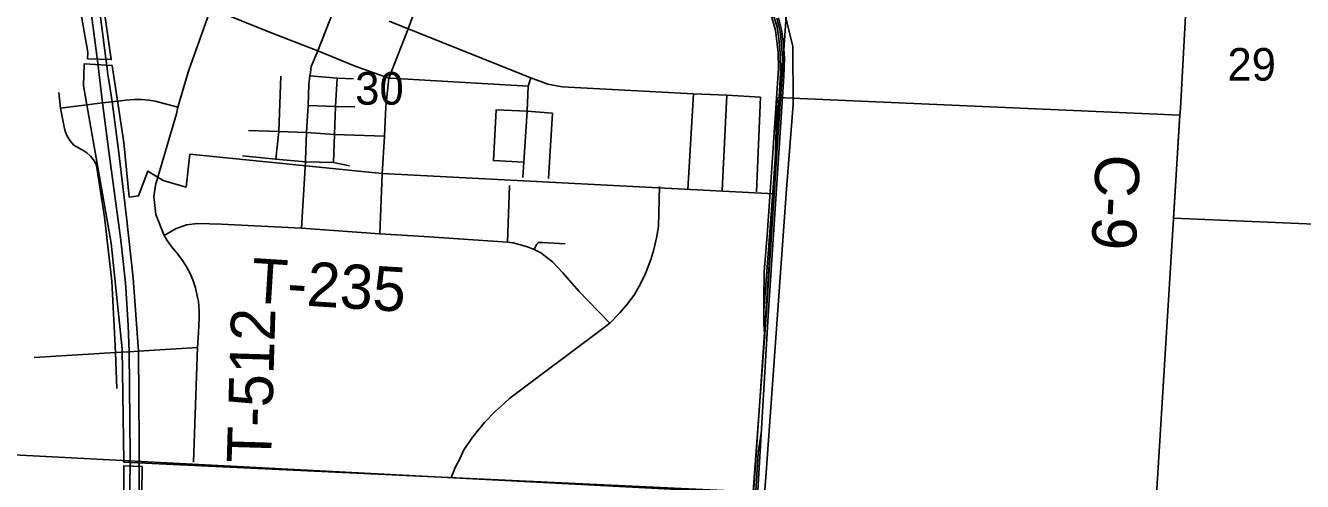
# Model space of a CAD drawing. Extents: x 0 to 42.5, y 0 to 22.
# Drawn here: x 2.441 to 3.26, y 19.515 to 19.808 of the extents above; entities that cross this region are included whole.
import ezdxf

# ---------------------------------------------------------------- set-up
doc = ezdxf.new("R2010")
doc.units = 0
for name, color, linetype in [('Default', 7, 'Continuous'), ('GM_X_City_Street', 7, 'Continuous'), ('GM_X_County_Road', 7, 'Continuous'), ('GM_X_County_Road_Text', 7, 'Continuous'), ('GM_X_Rail_Line', 7, 'Continuous'), ('GM_X_Section', 7, 'Continuous'), ('GM_X_Section_Text', 7, 'Continuous'), ('GM_X_Township_Road', 7, 'Continuous'), ('GM_X_Township_Road_Text', 7, 'Continuous'), ('GM_X_US_Route', 7, 'Continuous')]:
    doc.layers.add(name, color=color, linetype=linetype)

msp = doc.modelspace()

# ---------------------------------------------------------------- linework, layer by layer
at = {"layer": 'Default'}
for points in [[(2.62824, 20.5324), (2.61795, 20.38924), (2.61459, 20.35269), (2.59324, 20.29641), (2.58058, 20.29596), (2.5808, 20.29284), (2.55409, 20.28385), (2.49643, 20.06079), (2.48148, 20.01708), (2.4779, 19.99463), (2.47674, 19.97464), (2.47365, 19.97047), (2.48265, 19.88106), (2.48572, 19.85498), (2.4955, 19.78591), (2.48027, 19.78644), (2.48045, 19.79071), (2.47477, 19.82321), (2.45491, 19.83113), (2.4401, 19.83517)], [(2.90214, 19.50875), (2.50356, 19.52757), (2.50249, 19.60027), (2.49548, 19.6681), (2.47782, 19.76907), (2.47817, 19.78318), (2.49608, 19.78207), (2.50356, 19.73268), (2.50709, 19.69761), (2.51307, 19.69833), (2.51895, 19.71418), (2.52891, 19.70837), (2.54359, 19.70403), (2.54602, 19.72513), (2.6693, 19.71268), (2.92078, 19.69972), (2.92266, 19.7616), (3.18108, 19.75013), (3.17698, 19.68401), (3.30774, 19.67848)], [(2.50341, 19.34075), (2.50358, 19.5252), (2.51542, 19.52474), (2.51301, 19.34066)]]:
    msp.add_lwpolyline(points, dxfattribs=at)
at = {"layer": 'GM_X_City_Street'}
for p, q in [((2.8655, 19.7025), (2.86918, 19.76398)), ((2.88748, 19.70184), (2.89038, 19.76293)), ((2.9096, 19.70105), (2.91197, 19.76174))]:
    msp.add_line(p, q, dxfattribs=at)
for points in [[(2.66941, 19.71242), (2.67075, 19.73668), (2.67165, 19.7558), (2.6737, 19.77389), (2.68595, 19.80563), (2.69885, 19.84064), (2.70415, 19.85392), (2.70704, 19.86117), (2.73245, 19.9249), (2.74078, 19.94577), (2.74791, 19.96367), (2.75666, 19.98562), (2.76616, 20.00945), (2.77667, 20.03581), (2.78265, 20.05079), (2.78428, 20.05487), (2.7983, 20.08982), (2.81171, 20.12327), (2.82637, 20.15983), (2.84181, 20.19831)], [(2.55935, 19.81862), (2.59876, 19.80289), (2.62815, 19.79147), (2.65086, 19.78211), (2.65133, 19.78194)], [(2.6738, 19.81054), (2.68595, 19.80563), (2.76474, 19.77412)], [(2.65133, 19.78194), (2.6737, 19.77389), (2.67469, 19.77384)], [(2.60113, 19.72207), (2.60313, 19.73963), (2.60426, 19.77519)], [(2.62302, 19.77543), (2.64047, 19.77402), (2.65086, 19.77351)], [(2.63803, 19.71987), (2.6388, 19.73784), (2.63931, 19.7558), (2.64047, 19.77402)], [(2.67469, 19.77384), (2.76307, 19.76872), (2.76474, 19.77412), (2.77558, 19.77017), (2.78479, 19.76846), (2.86918, 19.76398), (2.89038, 19.76293), (2.91197, 19.76174)], [(2.7595, 19.71019), (2.76017, 19.72014), (2.76241, 19.75279), (2.76307, 19.76872)], [(2.48616, 19.71781), (2.48475, 19.72068), (2.48228, 19.72397), (2.47992, 19.72613), (2.47725, 19.72767), (2.47601, 19.72839), (2.4716, 19.73096), (2.46923, 19.73363), (2.46718, 19.73682), (2.46605, 19.7399), (2.46533, 19.74277), (2.46306, 19.75463), (2.46197, 19.76475)], [(2.46306, 19.75463), (2.48991, 19.75807), (2.4961, 19.75882), (2.50498, 19.75989), (2.51029, 19.76026), (2.51501, 19.76025), (2.51972, 19.75988), (2.52369, 19.75926), (2.53829, 19.75538)], [(2.62184, 19.75639), (2.63931, 19.7558), (2.65176, 19.75554)], [(2.76017, 19.72014), (2.74069, 19.72106), (2.74253, 19.75371), (2.76241, 19.75279)], [(2.7761, 19.70961), (2.7786, 19.75148), (2.76241, 19.75279)], [(2.58362, 19.7404), (2.60313, 19.73963), (2.62084, 19.73912), (2.6388, 19.73784), (2.67075, 19.73668)], [(2.57977, 19.72408), (2.60113, 19.72207), (2.6201, 19.72029), (2.63803, 19.71987), (2.64844, 19.71763)], [(2.49921, 19.57491), (2.4982, 19.59781), (2.49584, 19.64362), (2.49113, 19.68471), (2.48616, 19.71781)], [(2.44604, 19.5947), (2.4982, 19.59781), (2.50701, 19.59841)]]:
    msp.add_lwpolyline(points, dxfattribs=at)
at = {"layer": 'GM_X_County_Road'}
for p, q in [((3.18097, 19.74711), (3.17729, 19.68705)), ((3.18116, 19.75011), (3.18097, 19.74711))]:
    msp.add_line(p, q, dxfattribs=at)
for points in [[(2.54485, 19.77772), (2.54527, 19.77918), (2.55935, 19.81862), (2.56315, 19.83049), (2.56924, 19.84953), (2.58386, 19.88659), (2.59718, 19.92035), (2.60469, 19.93941), (2.61336, 19.96139), (2.61599, 19.96805), (2.63252, 20.01248), (2.65111, 20.05768), (2.66875, 20.10184), (2.68209, 20.13566), (2.69704, 20.17433), (2.71053, 20.20823), (2.72563, 20.24413)], [(3.19025, 19.94937), (3.18803, 19.86501), (3.18501, 19.81779), (3.18144, 19.75462), (3.18116, 19.75011)], [(2.52422, 19.70625), (2.5243, 19.70674), (2.5373, 19.75101), (2.53829, 19.75538), (2.54485, 19.77772)], [(2.55093, 19.63326), (2.54965, 19.63943), (2.54797, 19.64443), (2.54622, 19.6485), (2.54364, 19.65336), (2.54131, 19.65699), (2.53821, 19.66106), (2.53391, 19.66624), (2.53144, 19.66988), (2.52948, 19.67305), (2.52417, 19.68651), (2.52281, 19.69792), (2.52422, 19.70625)], [(3.17729, 19.68705), (3.16559, 19.49634), (3.15493, 19.33282), (3.15004, 19.25958), (3.14056, 19.15594), (3.13564, 19.0773), (3.13393, 19.04922), (3.13173, 19.03406), (3.12633, 19.01853), (3.12006, 19.00078)], [(2.50701, 19.59841), (2.51293, 19.59881), (2.55095, 19.60108), (2.55143, 19.61051), (2.5519, 19.61993), (2.55195, 19.62475), (2.55148, 19.63062), (2.55093, 19.63326)]]:
    msp.add_lwpolyline(points, dxfattribs=at)
at = {"layer": 'GM_X_Rail_Line'}
for points in [[(2.91051, 19.45619), (2.91557, 19.518), (2.92872, 19.70266), (2.93296, 19.7571), (2.93276, 19.79431), (2.92531, 19.82522), (2.9125, 19.84667), (2.89985, 19.85889), (2.88798, 19.86782), (2.85942, 19.88253), (2.81857, 19.89802), (2.6386, 19.9684), (2.61877, 19.97568)], [(2.91422, 19.62492), (2.91425, 19.63225), (2.91434, 19.64962), (2.91643, 19.67315), (2.91942, 19.71641), (2.92284, 19.76742), (2.92369, 19.78005), (2.92342, 19.79047), (2.92167, 19.80478), (2.91855, 19.81585), (2.91377, 19.82622), (2.90408, 19.83953), (2.89446, 19.85032), (2.88506, 19.85818), (2.87004, 19.8667), (2.85627, 19.87261), (2.8463, 19.87737)], [(2.91422, 19.62492), (2.91721, 19.6637), (2.92067, 19.70962), (2.92376, 19.75806), (2.92487, 19.77713), (2.92467, 19.78996), (2.92383, 19.79932), (2.92273, 19.80684), (2.91935, 19.8176), (2.91604, 19.82513)], [(2.90528, 19.47989), (2.91577, 19.6215), (2.92369, 19.74236), (2.92516, 19.7653), (2.92575, 19.77526), (2.92624, 19.78671), (2.92562, 19.79549), (2.92459, 19.80386), (2.92252, 19.81242)], [(2.90854, 19.48058), (2.91696, 19.62142), (2.92489, 19.74228), (2.92636, 19.76522), (2.92694, 19.7752), (2.92744, 19.78673), (2.92681, 19.79561), (2.92577, 19.80407), (2.92368, 19.81275)], [(2.91477, 19.60668), (2.91418, 19.61661), (2.91422, 19.62492)], [(2.90734, 19.48066), (2.9105, 19.53352), (2.91246, 19.54615)]]:
    msp.add_lwpolyline(points, dxfattribs=at)
at = {"layer": 'GM_X_Section'}
for points in [[(2.94222, 20.01405), (2.90759, 19.50738), (2.39595, 19.53408), (2.42774, 20.04057)], [(3.4546, 19.98469), (3.42438, 19.48993), (2.90759, 19.50738), (2.94222, 20.01405)], [(2.39595, 19.53408), (2.90759, 19.50738), (2.87643, 19.01565), (2.83799, 19.01773), (2.36652, 19.04519)]]:
    msp.add_lwpolyline(points, close=True, dxfattribs=at)
at = {"layer": 'GM_X_Township_Road'}
for p, q in [((2.66783, 19.6741), (2.66941, 19.71242)), ((2.74973, 19.6687), (2.75112, 19.70514)), ((2.61756, 19.6777), (2.66783, 19.6741)), ((2.54821, 19.52753), (2.55095, 19.60108))]:
    msp.add_line(p, q, dxfattribs=at)
for points in [[(2.62307, 19.77589), (2.62372, 19.7814), (2.62815, 19.79147), (2.64068, 19.82367), (2.65457, 19.85833), (2.67594, 19.91163), (2.68536, 19.93513), (2.68554, 19.93558)], [(2.62016, 19.72177), (2.62084, 19.73912), (2.62184, 19.75639), (2.62237, 19.76979), (2.62302, 19.77543), (2.62307, 19.77589)], [(2.61756, 19.6777), (2.6201, 19.72029), (2.62016, 19.72177)], [(2.81534, 19.61679), (2.82179, 19.62337), (2.82705, 19.62943), (2.83127, 19.63522), (2.83522, 19.64233), (2.83838, 19.64865), (2.8418, 19.6576), (2.84364, 19.66392), (2.84549, 19.67235), (2.84654, 19.67893), (2.84733, 19.70447)], [(2.52948, 19.67305), (2.53667, 19.67733), (2.54376, 19.67992), (2.55078, 19.68066), (2.56618, 19.68029), (2.61756, 19.6777)], [(2.66783, 19.6741), (2.69638, 19.67243), (2.74973, 19.6687), (2.75349, 19.6683), (2.76264, 19.6658), (2.76693, 19.66403), (2.77107, 19.66184), (2.77859, 19.65605), (2.7852, 19.64909), (2.79549, 19.63733), (2.80141, 19.6311), (2.81534, 19.61679)], [(2.76693, 19.66403), (2.76843, 19.66713), (2.76955, 19.6684), (2.77049, 19.66857), (2.77219, 19.66852), (2.78673, 19.66753)], [(2.71356, 19.51752), (2.7162, 19.5241), (2.71909, 19.52963), (2.72173, 19.53543), (2.72752, 19.54385), (2.73489, 19.55307), (2.742, 19.56018), (2.7478, 19.56544), (2.75122, 19.5686), (2.80915, 19.61205), (2.81534, 19.61679)]]:
    msp.add_lwpolyline(points, dxfattribs=at)
at = {"layer": 'GM_X_US_Route'}
msp.add_line((2.51348, 19.5247), (2.51348, 19.52966), dxfattribs=at)
for points in [[(2.49321, 19.77755), (2.49308, 19.77852), (2.49221, 19.7848), (2.48431, 19.84687), (2.47707, 19.89995), (2.47247, 19.93811), (2.47071, 19.95742), (2.47027, 19.97562), (2.47115, 19.99075), (2.47324, 20.00457), (2.47477, 20.01323), (2.4756, 20.01649)], [(2.50712, 19.45833), (2.50756, 19.53173), (2.50701, 19.59841), (2.50635, 19.61537), (2.5046, 19.64257), (2.50164, 19.66999), (2.49407, 19.7269), (2.48991, 19.75807), (2.48683, 19.78349), (2.47872, 19.84567)], [(2.4939, 19.77273), (2.49375, 19.77369), (2.49321, 19.77755)], [(2.51342, 19.53955), (2.51293, 19.59881), (2.50964, 19.64564), (2.50537, 19.68479), (2.5001, 19.72778), (2.4961, 19.75882), (2.4939, 19.77273)], [(2.51348, 19.52966), (2.51348, 19.53214), (2.51342, 19.53955)], [(2.51366, 19.31627), (2.51348, 19.45822), (2.51348, 19.5247)]]:
    msp.add_lwpolyline(points, dxfattribs=at)

# ---------------------------------------------------------------- texts
at = {"layer": 'GM_X_County_Road_Text'}
msp.add_text('C-9', height=0.028409, rotation=267.25166, dxfattribs=at).set_placement((3.12732, 19.72553))
at = {"layer": 'GM_X_Section_Text'}
for s, p in [('29', (3.21162, 19.77236)), ('30', (2.65204, 19.75694))]:
    msp.add_text(s, height=0.020928, rotation=0.00001, dxfattribs=at).set_placement(p)
at = {"layer": 'GM_X_Township_Road_Text'}
for s, rotation, p in [('T-235', 356.38773, (2.58466, 19.63018)), ('T-512', 88.31518, (2.59799, 19.52671))]:
    msp.add_text(s, height=0.028409, rotation=rotation, dxfattribs=at).set_placement(p)

doc.saveas('drawing.dxf')
